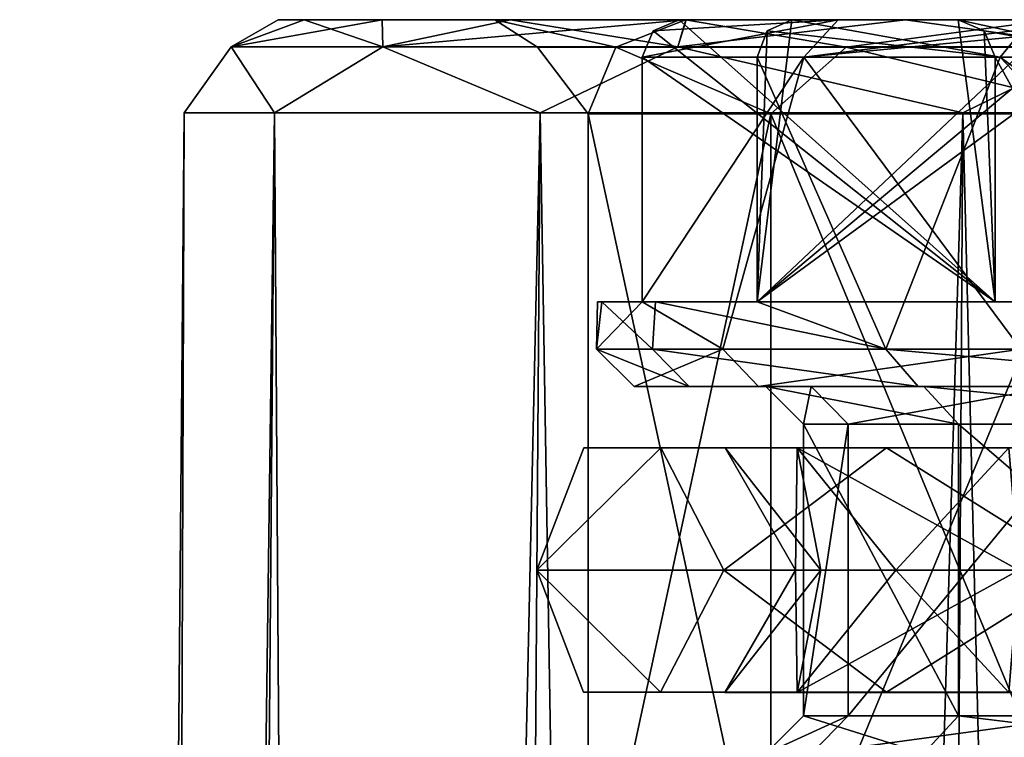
# Model space of a CAD drawing. Header units: millimetres. Extents: x -682 to 137, y -14 to 967.
# Tile 433 of 656: x -15 to -10, y 962 to 966. Entities that reach past the tile are written whole.
import ezdxf

# ---------------------------------------------------------------- set-up
doc = ezdxf.new("R2010")
doc.units = ezdxf.units.MM
doc.header["$LTSCALE"] = 65.185185
for name, color, linetype in [('104', 7, 'CONTINUOUS'), ('105', 7, 'CONTINUOUS'), ('106', 7, 'CONTINUOUS'), ('108', 7, 'CONTINUOUS'), ('109', 7, 'CONTINUOUS'), ('110', 7, 'CONTINUOUS'), ('114', 7, 'CONTINUOUS'), ('115', 7, 'CONTINUOUS'), ('116', 7, 'CONTINUOUS'), ('118', 7, 'CONTINUOUS'), ('119', 7, 'CONTINUOUS'), ('120', 7, 'CONTINUOUS'), ('147', 7, 'CONTINUOUS'), ('148', 7, 'CONTINUOUS'), ('151', 7, 'CONTINUOUS'), ('3654', 7, 'CONTINUOUS'), ('3655', 7, 'CONTINUOUS'), ('3710', 7, 'CONTINUOUS'), ('3721', 7, 'CONTINUOUS'), ('3728', 7, 'CONTINUOUS'), ('3748', 7, 'CONTINUOUS'), ('3753', 7, 'CONTINUOUS')]:
    doc.layers.add(name, color=color, linetype=linetype)

msp = doc.modelspace()

# ---------------------------------------------------------------- linework, layer by layer
at = {"layer": '104', "color": 7, "linetype": 'CONTINUOUS', "true_color": 0x999999}
for points in [[(-10.8336, 963.85, 0.9478), (-10.5963, 963.85, -2.4463), (-10.8336, 962.3, 0.9478), (-10.8336, 963.85, 0.9478)], [(-10.8336, 962.3, 0.9478), (-10.5963, 963.85, -2.4463), (-10.5963, 962.3, -2.4463), (-10.8336, 962.3, 0.9478)], [(-10.0105, 963.85, 4.2492), (-10.8336, 963.85, 0.9478), (-10.0105, 962.3, 4.2492), (-10.0105, 963.85, 4.2492)], [(-10.0105, 962.3, 4.2492), (-10.8336, 963.85, 0.9478), (-10.8336, 962.3, 0.9478), (-10.0105, 962.3, 4.2492)], [(-10.5963, 963.85, -2.4463), (-9.3217, 963.85, -5.601), (-10.5963, 962.3, -2.4463), (-10.5963, 963.85, -2.4463)], [(-10.5963, 962.3, -2.4463), (-9.3217, 963.85, -5.601), (-9.3217, 962.3, -5.601), (-10.5963, 962.3, -2.4463)], [(-8.2075, 963.85, 7.1346), (-10.0105, 963.85, 4.2492), (-8.2075, 962.3, 7.1346), (-8.2075, 963.85, 7.1346)], [(-8.2075, 962.3, 7.1346), (-10.0105, 963.85, 4.2492), (-10.0105, 962.3, 4.2492), (-8.2075, 962.3, 7.1346)]]:
    msp.add_3dface(points, dxfattribs=at)
at = {"layer": '105', "color": 7, "linetype": 'CONTINUOUS', "true_color": 0x999999}
for points in [[(-10.7906, 962.1, -2.4934), (-11.033, 962.1, 0.9639), (-10.5963, 962.3, -2.4463), (-10.7906, 962.1, -2.4934)], [(-11.033, 962.1, 0.9639), (-10.1957, 962.1, 4.3246), (-10.8336, 962.3, 0.9478), (-11.033, 962.1, 0.9639)], [(-11.033, 962.1, 0.9639), (-10.8336, 962.3, 0.9478), (-10.5963, 962.3, -2.4463), (-11.033, 962.1, 0.9639)], [(-10.1957, 962.1, 4.3246), (-10.0105, 962.3, 4.2492), (-10.8336, 962.3, 0.9478), (-10.1957, 962.1, 4.3246)], [(-9.493, 962.1, -5.7041), (-10.7906, 962.1, -2.4934), (-9.3217, 962.3, -5.601), (-9.493, 962.1, -5.7041)], [(-10.7906, 962.1, -2.4934), (-10.5963, 962.3, -2.4463), (-9.3217, 962.3, -5.601), (-10.7906, 962.1, -2.4934)], [(-10.1957, 962.1, 4.3246), (-8.3631, 962.1, 7.2602), (-10.0105, 962.3, 4.2492), (-10.1957, 962.1, 4.3246)], [(-8.3631, 962.1, 7.2602), (-8.2075, 962.3, 7.1346), (-10.0105, 962.3, 4.2492), (-8.3631, 962.1, 7.2602)]]:
    msp.add_3dface(points, dxfattribs=at)
at = {"layer": '106', "color": 7, "linetype": 'CONTINUOUS', "true_color": 0x999999}
for points in [[(-10.8336, 963.85, 0.9478), (-10.0105, 963.85, 4.2492), (-11.0327, 964.05, 0.9666), (-10.8336, 963.85, 0.9478)], [(-10.7918, 964.05, -2.4885), (-10.8336, 963.85, 0.9478), (-11.0327, 964.05, 0.9666), (-10.7918, 964.05, -2.4885)], [(-11.0327, 964.05, 0.9666), (-10.0105, 963.85, 4.2492), (-10.1937, 964.05, 4.3293), (-11.0327, 964.05, 0.9666)], [(-10.5963, 963.85, -2.4463), (-10.8336, 963.85, 0.9478), (-10.7918, 964.05, -2.4885), (-10.5963, 963.85, -2.4463)], [(-9.4968, 964.05, -5.6977), (-10.5963, 963.85, -2.4463), (-10.7918, 964.05, -2.4885), (-9.4968, 964.05, -5.6977)], [(-9.3217, 963.85, -5.601), (-10.5963, 963.85, -2.4463), (-9.4968, 964.05, -5.6977), (-9.3217, 963.85, -5.601)], [(-10.0105, 963.85, 4.2492), (-8.2075, 963.85, 7.1346), (-10.1937, 964.05, 4.3293), (-10.0105, 963.85, 4.2492)], [(-10.1937, 964.05, 4.3293), (-8.2075, 963.85, 7.1346), (-8.3583, 964.05, 7.2658), (-10.1937, 964.05, 4.3293)]]:
    msp.add_3dface(points, dxfattribs=at)
at = {"layer": '108', "color": 7, "linetype": 'CONTINUOUS', "true_color": 0x999999}
for points in [[(-10.7918, 964.05, -2.4885), (-11.0327, 964.05, 0.9666), (-11.7319, 964.05, -0.6527), (-10.7918, 964.05, -2.4885)], [(-11.0723, 964.05, -3.9327), (-10.7918, 964.05, -2.4885), (-11.7319, 964.05, -0.6527), (-11.0723, 964.05, -3.9327)], [(-11.7319, 964.05, -0.6527), (-11.0327, 964.05, 0.9666), (-11.4405, 964.05, 2.6792), (-11.7319, 964.05, -0.6527)], [(-11.0327, 964.05, 0.9666), (-10.1937, 964.05, 4.3293), (-11.4405, 964.05, 2.6792), (-11.0327, 964.05, 0.9666)], [(-11.4405, 964.05, 2.6792), (-10.1937, 964.05, 4.3293), (-10.2237, 964.05, 5.7913), (-11.4405, 964.05, 2.6792)], [(-9.4968, 964.05, -5.6977), (-10.7918, 964.05, -2.4885), (-11.0723, 964.05, -3.9327), (-9.4968, 964.05, -5.6977)], [(-9.5175, 964.05, -6.8906), (-9.4968, 964.05, -5.6977), (-11.0723, 964.05, -3.9327), (-9.5175, 964.05, -6.8906)], [(-10.1937, 964.05, 4.3293), (-8.3583, 964.05, 7.2658), (-10.2237, 964.05, 5.7913), (-10.1937, 964.05, 4.3293)], [(-10.2237, 964.05, 5.7913), (-8.3583, 964.05, 7.2658), (-8.1824, 964.05, 8.4327), (-10.2237, 964.05, 5.7913)]]:
    msp.add_3dface(points, dxfattribs=at)
at = {"layer": '109', "color": 7, "linetype": 'CONTINUOUS', "true_color": 0x999999}
for points in [[(-11.7319, 964.05, -0.6527), (-11.4405, 964.05, 2.6792), (-11.9316, 964.25, -0.6633), (-11.7319, 964.05, -0.6527)], [(-11.2614, 964.25, -3.9979), (-11.7319, 964.05, -0.6527), (-11.9316, 964.25, -0.6633), (-11.2614, 964.25, -3.9979)], [(-11.9316, 964.25, -0.6633), (-11.4405, 964.05, 2.6792), (-11.6351, 964.25, 2.7251), (-11.9316, 964.25, -0.6633)], [(-11.0723, 964.05, -3.9327), (-11.7319, 964.05, -0.6527), (-11.2614, 964.25, -3.9979), (-11.0723, 964.05, -3.9327)], [(-11.4405, 964.05, 2.6792), (-10.2237, 964.05, 5.7913), (-11.6351, 964.25, 2.7251), (-11.4405, 964.05, 2.6792)], [(-11.6351, 964.25, 2.7251), (-10.2237, 964.05, 5.7913), (-10.3961, 964.25, 5.8927), (-11.6351, 964.25, 2.7251)], [(-9.6789, 964.25, -7.0087), (-11.0723, 964.05, -3.9327), (-11.2614, 964.25, -3.9979), (-9.6789, 964.25, -7.0087)], [(-9.5175, 964.05, -6.8906), (-11.0723, 964.05, -3.9327), (-9.6789, 964.25, -7.0087), (-9.5175, 964.05, -6.8906)], [(-10.2237, 964.05, 5.7913), (-8.1824, 964.05, 8.4327), (-10.3961, 964.25, 5.8927), (-10.2237, 964.05, 5.7913)], [(-10.3961, 964.25, 5.8927), (-8.1824, 964.05, 8.4327), (-8.3148, 964.25, 8.5829), (-10.3961, 964.25, 5.8927)]]:
    msp.add_3dface(points, dxfattribs=at)
at = {"layer": '110', "color": 7, "linetype": 'CONTINUOUS', "true_color": 0x999999}
for points in [[(-10.8304, 965.8, -5.0503), (-11.2614, 964.25, -3.9979), (-11.6889, 964.5, -2.4845), (-10.8304, 965.8, -5.0503)], [(-11.6889, 965.8, -2.4845), (-10.8304, 965.8, -5.0503), (-11.6889, 964.5, -2.4845), (-11.6889, 965.8, -2.4845)], [(-9.6789, 964.25, -7.0087), (-11.2614, 964.25, -3.9979), (-10.8304, 965.8, -5.0503), (-9.6789, 964.25, -7.0087)], [(-11.0798, 964.5, 4.4765), (-10.3961, 964.25, 5.8927), (-11.0798, 965.8, 4.4765), (-11.0798, 964.5, 4.4765)], [(-11.0798, 965.8, 4.4765), (-10.3961, 964.25, 5.8927), (-9.7889, 965.8, 6.8542), (-11.0798, 965.8, 4.4765)], [(-9.4167, 965.8, -7.3572), (-9.6789, 964.25, -7.0087), (-10.8304, 965.8, -5.0503), (-9.4167, 965.8, -7.3572)], [(-10.3961, 964.25, 5.8927), (-8.3148, 964.25, 8.5829), (-9.7889, 965.8, 6.8542), (-10.3961, 964.25, 5.8927)], [(-9.7889, 965.8, 6.8542), (-8.3148, 964.25, 8.5829), (-7.9961, 964.5, 8.8806), (-9.7889, 965.8, 6.8542)], [(-7.9961, 965.8, 8.8806), (-9.7889, 965.8, 6.8542), (-7.9961, 964.5, 8.8806), (-7.9961, 965.8, 8.8806)], [(-11.2614, 964.25, -3.9979), (-11.9316, 964.25, -0.6633), (-11.6889, 964.5, -2.4845), (-11.2614, 964.25, -3.9979)], [(-11.9316, 964.25, -0.6633), (-11.6351, 964.25, 2.7251), (-11.9045, 964.5, 1.0415), (-11.9316, 964.25, -0.6633)], [(-11.6889, 964.5, -2.4845), (-11.9316, 964.25, -0.6633), (-11.9277, 964.5, -0.7299), (-11.6889, 964.5, -2.4845)], [(-11.9277, 964.5, -0.7299), (-11.9316, 964.25, -0.6633), (-11.9045, 964.5, 1.0415), (-11.9277, 964.5, -0.7299)], [(-11.9045, 964.5, 1.0415), (-11.6351, 964.25, 2.7251), (-11.6197, 964.5, 2.79), (-11.9045, 964.5, 1.0415)], [(-11.6351, 964.25, 2.7251), (-10.3961, 964.25, 5.8927), (-11.6197, 964.5, 2.79), (-11.6351, 964.25, 2.7251)], [(-11.6197, 964.5, 2.79), (-10.3961, 964.25, 5.8927), (-11.0798, 964.5, 4.4765), (-11.6197, 964.5, 2.79)]]:
    msp.add_3dface(points, dxfattribs=at)
at = {"layer": '114', "color": 7, "linetype": 'CONTINUOUS', "true_color": 0x999999}
for points in [[(-11.6889, 964.5, -2.4845), (-11.9277, 964.5, -0.7299), (-11.0798, 964.5, 4.4765), (-11.6889, 964.5, -2.4845)], [(-11.9277, 964.5, -0.7299), (-11.9045, 964.5, 1.0415), (-11.6197, 964.5, 2.79), (-11.9277, 964.5, -0.7299)], [(-11.9277, 964.5, -0.7299), (-11.6197, 964.5, 2.79), (-11.0798, 964.5, 4.4765), (-11.9277, 964.5, -0.7299)], [(-11.6889, 964.5, -2.4845), (-11.0798, 964.5, 4.4765), (-9.3043, 964.5, 3.7592), (-11.6889, 964.5, -2.4845)], [(-9.8157, 964.5, -2.0864), (-11.6889, 964.5, -2.4845), (-9.725, 964.5), (-9.8157, 964.5, -2.0864)], [(-11.6889, 964.5, -2.4845), (-9.3043, 964.5, 3.7592), (-9.725, 964.5), (-11.6889, 964.5, -2.4845)], [(-9.0948, 964.5, -4.241), (-9.8157, 964.5, -2.0864), (-9.2456, 964.5, -3.0158), (-9.0948, 964.5, -4.241)], [(-9.2456, 964.5, -3.0158), (-9.8157, 964.5, -2.0864), (-9.6044, 964.5, -1.5266), (-9.2456, 964.5, -3.0158)], [(-9.6044, 964.5, -1.5266), (-9.8157, 964.5, -2.0864), (-9.725, 964.5), (-9.6044, 964.5, -1.5266)]]:
    msp.add_3dface(points, dxfattribs=at)
at = {"layer": '115', "color": 7, "linetype": 'CONTINUOUS', "true_color": 0x999999}
for points in [[(-11.6316, 965.9414, -2.4724), (-9.8157, 964.5, -2.0864), (-11.4932, 966, -2.443), (-11.6316, 965.9414, -2.4724)], [(-9.8157, 964.5, -2.0864), (-10.0113, 966, -2.128), (-11.4932, 966, -2.443), (-9.8157, 964.5, -2.0864)], [(-10.0113, 966, -2.128), (-9.8157, 964.5, -2.0864), (-9.873, 965.9414, -2.0986), (-10.0113, 966, -2.128)], [(-11.6889, 965.8, -2.4845), (-9.8157, 964.5, -2.0864), (-11.6316, 965.9414, -2.4724), (-11.6889, 965.8, -2.4845)], [(-9.873, 965.9414, -2.0986), (-9.8157, 964.5, -2.0864), (-9.8157, 965.8, -2.0864), (-9.873, 965.9414, -2.0986)], [(-11.6889, 965.8, -2.4845), (-11.6889, 964.5, -2.4845), (-9.8157, 964.5, -2.0864), (-11.6889, 965.8, -2.4845)]]:
    msp.add_3dface(points, dxfattribs=at)
at = {"layer": '116', "color": 7, "linetype": 'CONTINUOUS', "true_color": 0x999999}
for points in [[(-11.4932, 966, -2.443), (-10.0113, 966, -2.128), (-9.2761, 966, -4.3255), (-11.4932, 966, -2.443)], [(-11.4932, 966, -2.443), (-9.2761, 966, -4.3255), (-10.6491, 966, -4.9658), (-11.4932, 966, -2.443)], [(-8.0653, 966, -6.3013), (-9.2591, 966, -7.234), (-10.6491, 966, -4.9658), (-8.0653, 966, -6.3013)], [(-9.2761, 966, -4.3255), (-8.0653, 966, -6.3013), (-10.6491, 966, -4.9658), (-9.2761, 966, -4.3255)]]:
    msp.add_3dface(points, dxfattribs=at)
at = {"layer": '118', "color": 7, "linetype": 'CONTINUOUS', "true_color": 0x999999}
for points in [[(-9.8157, 964.5, -2.0864), (-9.0948, 964.5, -4.241), (-9.8157, 965.8, -2.0864), (-9.8157, 964.5, -2.0864)], [(-9.8157, 965.8, -2.0864), (-9.0948, 964.5, -4.241), (-9.0948, 965.8, -4.241), (-9.8157, 965.8, -2.0864)]]:
    msp.add_3dface(points, dxfattribs=at)
at = {"layer": '119', "color": 7, "linetype": 'CONTINUOUS', "true_color": 0x999999}
for points in [[(-10.0113, 966, -2.128), (-9.873, 965.9414, -2.0986), (-9.0948, 965.8, -4.241), (-10.0113, 966, -2.128)], [(-9.2761, 966, -4.3255), (-10.0113, 966, -2.128), (-9.0948, 965.8, -4.241), (-9.2761, 966, -4.3255)], [(-9.873, 965.9414, -2.0986), (-9.8157, 965.8, -2.0864), (-9.0948, 965.8, -4.241), (-9.873, 965.9414, -2.0986)]]:
    msp.add_3dface(points, dxfattribs=at)
at = {"layer": '120', "color": 7, "linetype": 'CONTINUOUS', "true_color": 0x999999}
for points in [[(-10.8304, 965.8, -5.0503), (-11.6889, 965.8, -2.4845), (-10.6491, 966, -4.9658), (-10.8304, 965.8, -5.0503)], [(-11.6889, 965.8, -2.4845), (-11.6316, 965.9414, -2.4724), (-10.6491, 966, -4.9658), (-11.6889, 965.8, -2.4845)], [(-11.6316, 965.9414, -2.4724), (-11.4932, 966, -2.443), (-10.6491, 966, -4.9658), (-11.6316, 965.9414, -2.4724)], [(-9.2591, 966, -7.234), (-10.8304, 965.8, -5.0503), (-10.6491, 966, -4.9658), (-9.2591, 966, -7.234)], [(-10.8304, 965.8, -5.0503), (-9.2591, 966, -7.234), (-9.3706, 965.9414, -7.3211), (-10.8304, 965.8, -5.0503)], [(-9.4167, 965.8, -7.3572), (-10.8304, 965.8, -5.0503), (-9.3706, 965.9414, -7.3211), (-9.4167, 965.8, -7.3572)]]:
    msp.add_3dface(points, dxfattribs=at)
at = {"layer": '147', "color": 7, "linetype": 'CONTINUOUS', "true_color": 0x999999}
for points in [[(-9.4897, 966, 3.8341), (-10.8944, 966, 4.4016), (-8.384, 966, 5.8706), (-9.4897, 966, 3.8341)], [(-8.384, 966, 5.8706), (-10.8944, 966, 4.4016), (-9.625, 966, 6.7395), (-8.384, 966, 5.8706)]]:
    msp.add_3dface(points, dxfattribs=at)
at = {"layer": '148', "color": 7, "linetype": 'CONTINUOUS', "true_color": 0x999999}
for points in [[(-11.0798, 964.5, 4.4765), (-10.8944, 966, 4.4016), (-9.4897, 966, 3.8341), (-11.0798, 964.5, 4.4765)], [(-10.8944, 966, 4.4016), (-11.0798, 964.5, 4.4765), (-11.0255, 965.9414, 4.4546), (-10.8944, 966, 4.4016)], [(-11.0798, 964.5, 4.4765), (-9.4897, 966, 3.8341), (-9.3586, 965.9414, 3.7811), (-11.0798, 964.5, 4.4765)], [(-11.0798, 964.5, 4.4765), (-11.0798, 965.8, 4.4765), (-11.0255, 965.9414, 4.4546), (-11.0798, 964.5, 4.4765)], [(-9.3043, 965.8, 3.7592), (-11.0798, 964.5, 4.4765), (-9.3586, 965.9414, 3.7811), (-9.3043, 965.8, 3.7592)], [(-9.3043, 964.5, 3.7592), (-11.0798, 964.5, 4.4765), (-9.3043, 965.8, 3.7592), (-9.3043, 964.5, 3.7592)]]:
    msp.add_3dface(points, dxfattribs=at)
at = {"layer": '151', "color": 7, "linetype": 'CONTINUOUS', "true_color": 0x999999}
for points in [[(-9.7889, 965.8, 6.8542), (-10.8944, 966, 4.4016), (-11.0255, 965.9414, 4.4546), (-9.7889, 965.8, 6.8542)], [(-10.8944, 966, 4.4016), (-9.7889, 965.8, 6.8542), (-9.625, 966, 6.7395), (-10.8944, 966, 4.4016)], [(-9.7889, 965.8, 6.8542), (-7.9961, 965.8, 8.8806), (-9.625, 966, 6.7395), (-9.7889, 965.8, 6.8542)], [(-11.0798, 965.8, 4.4765), (-9.7889, 965.8, 6.8542), (-11.0255, 965.9414, 4.4546), (-11.0798, 965.8, 4.4765)]]:
    msp.add_3dface(points, dxfattribs=at)
at = {"layer": '3654', "color": 7, "linetype": 'CONTINUOUS', "true_color": 0x999999}
for points in [[(-12, 963.7245), (-11.5911, 963.7245, -3.1058), (-12.249, 963.075, -1.7611), (-12, 963.7245)], [(-12.249, 963.075, -1.7611), (-11.5911, 963.7245, -3.1058), (-11.2567, 963.075, -5.1408), (-12.249, 963.075, -1.7611)], [(-11.5911, 963.7245, 3.1058), (-12, 963.7245), (-12.249, 963.075, 1.7611), (-11.5911, 963.7245, 3.1058)], [(-12.249, 963.075, 1.7611), (-12, 963.7245), (-12.249, 963.075, -1.7611), (-12.249, 963.075, 1.7611)], [(-11.2567, 963.075, 5.1408), (-11.5911, 963.7245, 3.1058), (-12.249, 963.075, 1.7611), (-11.2567, 963.075, 5.1408)], [(-11.5911, 963.7245, -3.1058), (-12, 963.7245), (-10.866, 963.7241, -2.9115), (-11.5911, 963.7245, -3.1058)], [(-12, 963.7245), (-11.5911, 963.7245, 3.1058), (-11.2493, 963.7241), (-12, 963.7245)], [(-10.866, 963.7241, -2.9115), (-12, 963.7245), (-11.2493, 963.7241), (-10.866, 963.7241, -2.9115)], [(-11.5911, 963.7245, -3.1058), (-10.3923, 963.7245, -6), (-11.2567, 963.075, -5.1408), (-11.5911, 963.7245, -3.1058)], [(-10.3923, 963.7245, -6), (-11.5911, 963.7245, -3.1058), (-9.7422, 963.7241, -5.6247), (-10.3923, 963.7245, -6)], [(-9.7422, 963.7241, -5.6247), (-11.5911, 963.7245, -3.1058), (-10.866, 963.7241, -2.9115), (-9.7422, 963.7241, -5.6247)], [(-10.3923, 963.7245, 6), (-11.5911, 963.7245, 3.1058), (-11.2567, 963.075, 5.1408), (-10.3923, 963.7245, 6)], [(-11.5911, 963.7245, 3.1058), (-10.3923, 963.7245, 6), (-10.866, 963.7241, 2.9115), (-11.5911, 963.7245, 3.1058)], [(-11.2493, 963.7241), (-11.5911, 963.7245, 3.1058), (-10.866, 963.7241, 2.9115), (-11.2493, 963.7241)], [(-11.2567, 963.075, -5.1408), (-10.3923, 963.7245, -6), (-9.3524, 963.075, -8.1039), (-11.2567, 963.075, -5.1408)], [(-9.3524, 963.075, 8.1039), (-10.3923, 963.7245, 6), (-11.2567, 963.075, 5.1408), (-9.3524, 963.075, 8.1039)], [(-10.866, 963.7241, -2.9115), (-11.2493, 963.7241), (-10.7411, 963.075, -1.7012), (-10.866, 963.7241, -2.9115)], [(-11.2493, 963.7241), (-10.866, 963.7241, 2.9115), (-10.875, 963.075), (-11.2493, 963.7241)], [(-10.7411, 963.075, -1.7012), (-11.2493, 963.7241), (-10.875, 963.075), (-10.7411, 963.075, -1.7012)], [(-10.875, 963.075), (-10.866, 963.7241, 2.9115), (-10.7411, 963.075, 1.7012), (-10.875, 963.075)], [(-10.866, 963.7241, 2.9115), (-10.3923, 963.7245, 6), (-9.7422, 963.7241, 5.6247), (-10.866, 963.7241, 2.9115)], [(-9.7422, 963.7241, -5.6247), (-10.866, 963.7241, -2.9115), (-9.6897, 963.075, -4.9371), (-9.7422, 963.7241, -5.6247)], [(-9.6897, 963.075, -4.9371), (-10.866, 963.7241, -2.9115), (-10.3427, 963.075, -3.3606), (-9.6897, 963.075, -4.9371)], [(-10.3427, 963.075, -3.3606), (-10.866, 963.7241, -2.9115), (-10.7411, 963.075, -1.7012), (-10.3427, 963.075, -3.3606)], [(-10.866, 963.7241, 2.9115), (-9.7422, 963.7241, 5.6247), (-10.3427, 963.075, 3.3606), (-10.866, 963.7241, 2.9115)], [(-10.7411, 963.075, 1.7012), (-10.866, 963.7241, 2.9115), (-10.3427, 963.075, 3.3606), (-10.7411, 963.075, 1.7012)], [(-10.3923, 963.7245, -6), (-8.4853, 963.7245, -8.4853), (-9.3524, 963.075, -8.1039), (-10.3923, 963.7245, -6)], [(-8.4853, 963.7245, -8.4853), (-10.3923, 963.7245, -6), (-7.9545, 963.7241, -7.9545), (-8.4853, 963.7245, -8.4853)], [(-7.9545, 963.7241, -7.9545), (-10.3923, 963.7245, -6), (-9.7422, 963.7241, -5.6247), (-7.9545, 963.7241, -7.9545)], [(-8.4853, 963.7245, 8.4853), (-10.3923, 963.7245, 6), (-9.3524, 963.075, 8.1039), (-8.4853, 963.7245, 8.4853)], [(-10.3923, 963.7245, 6), (-8.4853, 963.7245, 8.4853), (-9.7422, 963.7241, 5.6247), (-10.3923, 963.7245, 6)], [(-10.3427, 963.075, 3.3606), (-9.7422, 963.7241, 5.6247), (-9.6897, 963.075, 4.9371), (-10.3427, 963.075, 3.3606)]]:
    msp.add_3dface(points, dxfattribs=at)
at = {"layer": '3655', "color": 7, "linetype": 'CONTINUOUS', "true_color": 0x999999}
for points in [[(-11.2567, 963.075, 5.1408), (-12.249, 963.075, 1.7611), (-11.5918, 962.4259, 3.106), (-11.2567, 963.075, 5.1408)], [(-12.249, 963.075, 1.7611), (-12.249, 963.075, -1.7611), (-12.0007, 962.4259), (-12.249, 963.075, 1.7611)], [(-11.5918, 962.4259, 3.106), (-12.249, 963.075, 1.7611), (-12.0007, 962.4259), (-11.5918, 962.4259, 3.106)], [(-12.249, 963.075, -1.7611), (-11.2567, 963.075, -5.1408), (-11.5918, 962.4259, -3.106), (-12.249, 963.075, -1.7611)], [(-12.0007, 962.4259), (-12.249, 963.075, -1.7611), (-11.5918, 962.4259, -3.106), (-12.0007, 962.4259)], [(-10.3929, 962.4259, 6.0003), (-11.2567, 963.075, 5.1408), (-11.5918, 962.4259, 3.106), (-10.3929, 962.4259, 6.0003)], [(-11.5918, 962.4259, -3.106), (-11.2567, 963.075, -5.1408), (-10.3929, 962.4259, -6.0003), (-11.5918, 962.4259, -3.106)], [(-9.3524, 963.075, 8.1039), (-11.2567, 963.075, 5.1408), (-10.3929, 962.4259, 6.0003), (-9.3524, 963.075, 8.1039)], [(-11.2567, 963.075, -5.1408), (-9.3524, 963.075, -8.1039), (-10.3929, 962.4259, -6.0003), (-11.2567, 963.075, -5.1408)], [(-10.875, 963.075), (-10.7411, 963.075, 1.7012), (-11.25, 962.4255), (-10.875, 963.075)], [(-10.8667, 962.4255, -2.9117), (-10.875, 963.075), (-11.25, 962.4255), (-10.8667, 962.4255, -2.9117)], [(-11.25, 962.4255), (-10.7411, 963.075, 1.7012), (-10.8667, 962.4255, 2.9117), (-11.25, 962.4255)], [(-10.7411, 963.075, -1.7012), (-10.875, 963.075), (-10.8667, 962.4255, -2.9117), (-10.7411, 963.075, -1.7012)], [(-10.3427, 963.075, -3.3606), (-10.7411, 963.075, -1.7012), (-10.8667, 962.4255, -2.9117), (-10.3427, 963.075, -3.3606)], [(-9.7428, 962.4255, -5.625), (-10.3427, 963.075, -3.3606), (-10.8667, 962.4255, -2.9117), (-9.7428, 962.4255, -5.625)], [(-10.7411, 963.075, 1.7012), (-10.3427, 963.075, 3.3606), (-10.8667, 962.4255, 2.9117), (-10.7411, 963.075, 1.7012)], [(-10.3427, 963.075, 3.3606), (-9.6897, 963.075, 4.9371), (-10.8667, 962.4255, 2.9117), (-10.3427, 963.075, 3.3606)], [(-10.8667, 962.4255, 2.9117), (-9.6897, 963.075, 4.9371), (-9.7428, 962.4255, 5.625), (-10.8667, 962.4255, 2.9117)], [(-8.4858, 962.4259, 8.4858), (-9.3524, 963.075, 8.1039), (-10.3929, 962.4259, 6.0003), (-8.4858, 962.4259, 8.4858)], [(-10.3929, 962.4259, -6.0003), (-9.3524, 963.075, -8.1039), (-8.4858, 962.4259, -8.4858), (-10.3929, 962.4259, -6.0003)], [(-9.6897, 963.075, -4.9371), (-10.3427, 963.075, -3.3606), (-9.7428, 962.4255, -5.625), (-9.6897, 963.075, -4.9371)], [(-11.5918, 962.4259, 3.106), (-12.0007, 962.4259), (-10.8667, 962.4255, 2.9117), (-11.5918, 962.4259, 3.106)], [(-12.0007, 962.4259), (-11.5918, 962.4259, -3.106), (-11.25, 962.4255), (-12.0007, 962.4259)], [(-12.0007, 962.4259), (-11.25, 962.4255), (-10.8667, 962.4255, 2.9117), (-12.0007, 962.4259)], [(-10.3929, 962.4259, 6.0003), (-11.5918, 962.4259, 3.106), (-9.7428, 962.4255, 5.625), (-10.3929, 962.4259, 6.0003)], [(-11.5918, 962.4259, 3.106), (-10.8667, 962.4255, 2.9117), (-9.7428, 962.4255, 5.625), (-11.5918, 962.4259, 3.106)], [(-11.5918, 962.4259, -3.106), (-10.3929, 962.4259, -6.0003), (-10.8667, 962.4255, -2.9117), (-11.5918, 962.4259, -3.106)], [(-11.5918, 962.4259, -3.106), (-10.8667, 962.4255, -2.9117), (-11.25, 962.4255), (-11.5918, 962.4259, -3.106)], [(-10.3929, 962.4259, -6.0003), (-9.7428, 962.4255, -5.625), (-10.8667, 962.4255, -2.9117), (-10.3929, 962.4259, -6.0003)], [(-8.4858, 962.4259, 8.4858), (-10.3929, 962.4259, 6.0003), (-7.955, 962.4255, 7.955), (-8.4858, 962.4259, 8.4858)], [(-10.3929, 962.4259, 6.0003), (-9.7428, 962.4255, 5.625), (-7.955, 962.4255, 7.955), (-10.3929, 962.4259, 6.0003)], [(-10.3929, 962.4259, -6.0003), (-8.4858, 962.4259, -8.4858), (-9.7428, 962.4255, -5.625), (-10.3929, 962.4259, -6.0003)]]:
    msp.add_3dface(points, dxfattribs=at)
at = {"layer": '3710', "color": 7, "linetype": 'CONTINUOUS', "true_color": 0x96918c}
for points in [[(-13.6226, 966, 0), (-13.484, 966, 1.9387), (-13.484, 966, -1.9387), (-13.6226, 966, 0)], [(-13.484, 966, 1.9387), (-13.0705, 966, 3.8399), (-13.484, 966, -1.9387), (-13.484, 966, 1.9387)], [(-13.484, 966, -1.9387), (-13.0705, 966, 3.8399), (-13.0705, 966, -3.8399), (-13.484, 966, -1.9387)], [(-12.4715, 966, 1.7934), (-12.4715, 966, -1.7933), (-13.0705, 966, -3.8399), (-12.4715, 966, 1.7934)], [(-13.0705, 966, -3.8399), (-12.4715, 966, -1.7933), (-12.3896, 966, -5.6638), (-13.0705, 966, -3.8399)], [(-12.3896, 966, 5.6638), (-12.4715, 966, 1.7934), (-13.0705, 966, -3.8399), (-12.3896, 966, 5.6638)], [(-13.0705, 966, 3.8399), (-12.3896, 966, 5.6638), (-13.0705, 966, -3.8399), (-13.0705, 966, 3.8399)], [(-12.4715, 966, -1.7933), (-11.459, 966, -5.2392), (-12.3896, 966, -5.6638), (-12.4715, 966, -1.7933)], [(-11.459, 966, 5.2392), (-12.4715, 966, 1.7934), (-12.3896, 966, 5.6638), (-11.459, 966, 5.2392)], [(-12.3896, 966, -5.6638), (-11.459, 966, -5.2392), (-11.457, 966, -7.3697), (-12.3896, 966, -5.6638)], [(-11.4569, 966, 7.3697), (-11.459, 966, 5.2392), (-12.3896, 966, 5.6638), (-11.4569, 966, 7.3697)], [(-11.459, 966, -5.2392), (-9.5182, 966, -8.2557), (-11.457, 966, -7.3697), (-11.459, 966, -5.2392)], [(-9.5182, 966, 8.2557), (-11.459, 966, 5.2392), (-10.2917, 966, 8.925), (-9.5182, 966, 8.2557)], [(-10.2917, 966, 8.925), (-11.459, 966, 5.2392), (-11.4569, 966, 7.3697), (-10.2917, 966, 8.925)], [(-11.457, 966, -7.3697), (-9.5182, 966, -8.2557), (-10.2918, 966, -8.925), (-11.457, 966, -7.3697)], [(-10.2918, 966, -8.925), (-9.5182, 966, -8.2557), (-8.9163, 966, -10.2996), (-10.2918, 966, -8.925)], [(-8.9163, 966, 10.2996), (-9.5182, 966, 8.2557), (-10.2917, 966, 8.925), (-8.9163, 966, 10.2996)]]:
    msp.add_3dface(points, dxfattribs=at)
at = {"layer": '3721', "color": 7, "linetype": 'CONTINUOUS', "true_color": 0x96918c}
for points in [[(-11.9768, 961, -1.722), (-11.0065, 961, -5.0265), (-11.9768, 965.5, -1.722), (-11.9768, 961, -1.722)], [(-11.9768, 965.5, -1.722), (-11.0065, 961, -5.0265), (-11.0065, 965.5, -5.0265), (-11.9768, 965.5, -1.722)], [(-11.9768, 961, 1.722), (-11.9768, 961, -1.722), (-11.9768, 965.5, 1.722), (-11.9768, 961, 1.722)], [(-11.9768, 965.5, 1.722), (-11.9768, 961, -1.722), (-11.9768, 965.5, -1.722), (-11.9768, 965.5, 1.722)], [(-11.0065, 961, 5.0265), (-11.9768, 961, 1.722), (-11.0065, 965.5, 5.0265), (-11.0065, 961, 5.0265)], [(-11.0065, 965.5, 5.0265), (-11.9768, 961, 1.722), (-11.9768, 965.5, 1.722), (-11.0065, 965.5, 5.0265)], [(-11.0065, 961, -5.0265), (-9.1446, 961, -7.9238), (-11.0065, 965.5, -5.0265), (-11.0065, 961, -5.0265)], [(-11.0065, 965.5, -5.0265), (-9.1446, 961, -7.9238), (-9.1446, 965.5, -7.9238), (-11.0065, 965.5, -5.0265)], [(-9.1446, 961, 7.9238), (-11.0065, 961, 5.0265), (-9.1446, 965.5, 7.9238), (-9.1446, 961, 7.9238)], [(-9.1446, 965.5, 7.9238), (-11.0065, 961, 5.0265), (-11.0065, 965.5, 5.0265), (-9.1446, 965.5, 7.9238)]]:
    msp.add_3dface(points, dxfattribs=at)
at = {"layer": '3728', "color": 7, "linetype": 'CONTINUOUS', "true_color": 0x96918c}
for points in [[(-11.459, 966, -5.2392), (-12.4715, 966, -1.7933), (-11.8292, 965.8536, -3.1696), (-11.459, 966, -5.2392)], [(-12.4715, 966, -1.7933), (-12.4715, 966, 1.7934), (-12.2464, 965.8536), (-12.4715, 966, -1.7933)], [(-12.4715, 966, -1.7933), (-12.2464, 965.8536), (-11.8292, 965.8536, -3.1696), (-12.4715, 966, -1.7933)], [(-12.4715, 966, 1.7934), (-11.459, 966, 5.2392), (-11.8292, 965.8536, 3.1696), (-12.4715, 966, 1.7934)], [(-12.4715, 966, 1.7934), (-11.8292, 965.8536, 3.1696), (-12.2464, 965.8536), (-12.4715, 966, 1.7934)], [(-11.459, 966, -5.2392), (-11.8292, 965.8536, -3.1696), (-10.6057, 965.8536, -6.1232), (-11.459, 966, -5.2392)], [(-11.459, 966, 5.2392), (-10.6057, 965.8536, 6.1232), (-11.8292, 965.8536, 3.1696), (-11.459, 966, 5.2392)], [(-9.5182, 966, -8.2557), (-11.459, 966, -5.2392), (-10.6057, 965.8536, -6.1232), (-9.5182, 966, -8.2557)], [(-11.459, 966, 5.2392), (-9.5182, 966, 8.2557), (-10.6057, 965.8536, 6.1232), (-11.459, 966, 5.2392)], [(-9.5182, 966, -8.2557), (-10.6057, 965.8536, -6.1232), (-8.6595, 965.8536, -8.6595), (-9.5182, 966, -8.2557)], [(-9.5182, 966, 8.2557), (-8.6595, 965.8536, 8.6595), (-10.6057, 965.8536, 6.1232), (-9.5182, 966, 8.2557)], [(-11.9768, 965.5, 1.722), (-11.9768, 965.5, -1.722), (-12.2464, 965.8536), (-11.9768, 965.5, 1.722)], [(-11.8292, 965.8536, 3.1696), (-11.9768, 965.5, 1.722), (-12.2464, 965.8536), (-11.8292, 965.8536, 3.1696)], [(-12.2464, 965.8536), (-11.9768, 965.5, -1.722), (-11.8292, 965.8536, -3.1696), (-12.2464, 965.8536)], [(-11.0065, 965.5, 5.0265), (-11.9768, 965.5, 1.722), (-11.8292, 965.8536, 3.1696), (-11.0065, 965.5, 5.0265)], [(-11.9768, 965.5, -1.722), (-11.0065, 965.5, -5.0265), (-11.8292, 965.8536, -3.1696), (-11.9768, 965.5, -1.722)], [(-10.6057, 965.8536, 6.1232), (-11.0065, 965.5, 5.0265), (-11.8292, 965.8536, 3.1696), (-10.6057, 965.8536, 6.1232)], [(-11.8292, 965.8536, -3.1696), (-11.0065, 965.5, -5.0265), (-10.6057, 965.8536, -6.1232), (-11.8292, 965.8536, -3.1696)], [(-9.1446, 965.5, 7.9238), (-11.0065, 965.5, 5.0265), (-10.6057, 965.8536, 6.1232), (-9.1446, 965.5, 7.9238)], [(-11.0065, 965.5, -5.0265), (-9.1446, 965.5, -7.9238), (-10.6057, 965.8536, -6.1232), (-11.0065, 965.5, -5.0265)], [(-8.6595, 965.8536, 8.6595), (-9.1446, 965.5, 7.9238), (-10.6057, 965.8536, 6.1232), (-8.6595, 965.8536, 8.6595)], [(-10.6057, 965.8536, -6.1232), (-9.1446, 965.5, -7.9238), (-8.6595, 965.8536, -8.6595), (-10.6057, 965.8536, -6.1232)]]:
    msp.add_3dface(points, dxfattribs=at)
at = {"layer": '3748', "color": 7, "linetype": 'CONTINUOUS', "true_color": 0x96918c}
for points in [[(-14.9956, 865.5044, 0), (-14.4846, 865.5044, 3.8812), (-14.1229, 965.5044, 0), (-14.9956, 865.5044, 0)], [(-14.4846, 865.5044, -3.8812), (-14.9956, 865.5044, 0), (-13.6417, 965.5044, -3.6553), (-14.4846, 865.5044, -3.8812)], [(-13.6417, 965.5044, -3.6553), (-14.9956, 865.5044, 0), (-14.1229, 965.5044, 0), (-13.6417, 965.5044, -3.6553)], [(-14.4846, 865.5044, 3.8812), (-12.9866, 865.5044, 7.4978), (-13.6417, 965.5044, 3.6553), (-14.4846, 865.5044, 3.8812)], [(-14.1229, 965.5044, 0), (-14.4846, 865.5044, 3.8812), (-13.6417, 965.5044, 3.6553), (-14.1229, 965.5044, 0)], [(-12.9866, 865.5044, -7.4978), (-14.4846, 865.5044, -3.8812), (-12.2308, 965.5044, -7.0615), (-12.9866, 865.5044, -7.4978)], [(-12.2308, 965.5044, -7.0615), (-14.4846, 865.5044, -3.8812), (-13.6417, 965.5044, -3.6553), (-12.2308, 965.5044, -7.0615)], [(-13.6417, 965.5044, 3.6553), (-12.9866, 865.5044, 7.4978), (-12.2308, 965.5044, 7.0615), (-13.6417, 965.5044, 3.6553)], [(-12.9866, 865.5044, 7.4978), (-10.6035, 865.5044, 10.6035), (-12.2308, 965.5044, 7.0615), (-12.9866, 865.5044, 7.4978)], [(-10.6035, 865.5044, -10.6035), (-12.9866, 865.5044, -7.4978), (-9.9864, 965.5044, -9.9864), (-10.6035, 865.5044, -10.6035)], [(-9.9864, 965.5044, -9.9864), (-12.9866, 865.5044, -7.4978), (-12.2308, 965.5044, -7.0615), (-9.9864, 965.5044, -9.9864)], [(-12.2308, 965.5044, 7.0615), (-10.6035, 865.5044, 10.6035), (-9.9864, 965.5044, 9.9864), (-12.2308, 965.5044, 7.0615)], [(-10.6035, 865.5044, 10.6035), (-7.4978, 865.5044, 12.9866), (-9.9864, 965.5044, 9.9864), (-10.6035, 865.5044, 10.6035)], [(-7.4978, 865.5044, -12.9866), (-10.6035, 865.5044, -10.6035), (-7.0615, 965.5044, -12.2308), (-7.4978, 865.5044, -12.9866)], [(-7.0615, 965.5044, -12.2308), (-10.6035, 865.5044, -10.6035), (-9.9864, 965.5044, -9.9864), (-7.0615, 965.5044, -12.2308)], [(-9.9864, 965.5044, 9.9864), (-7.4978, 865.5044, 12.9866), (-7.0615, 965.5044, 12.2308), (-9.9864, 965.5044, 9.9864)]]:
    msp.add_3dface(points, dxfattribs=at)
at = {"layer": '3753', "color": 7, "linetype": 'CONTINUOUS', "true_color": 0x96918c}
for points in [[(-13.484, 966, 1.9387), (-13.6226, 966, 0), (-13.873, 965.8551, 1.6845), (-13.484, 966, 1.9387)], [(-13.0668, 965.8551, 4.9556), (-13.484, 966, 1.9387), (-13.873, 965.8551, 1.6845), (-13.0668, 965.8551, 4.9556)], [(-13.6226, 966, 0), (-13.484, 966, -1.9387), (-13.873, 965.8551, -1.6845), (-13.6226, 966, 0)], [(-13.873, 965.8551, 1.6845), (-13.6226, 966, 0), (-13.873, 965.8551, -1.6845), (-13.873, 965.8551, 1.6845)], [(-13.484, 966, -1.9387), (-13.0705, 966, -3.8399), (-13.873, 965.8551, -1.6845), (-13.484, 966, -1.9387)], [(-13.873, 965.8551, -1.6845), (-13.0705, 966, -3.8399), (-13.0668, 965.8551, -4.9556), (-13.873, 965.8551, -1.6845)], [(-13.0705, 966, 3.8399), (-13.484, 966, 1.9387), (-13.0668, 965.8551, 4.9556), (-13.0705, 966, 3.8399)], [(-12.3896, 966, 5.6638), (-13.0705, 966, 3.8399), (-13.0668, 965.8551, 4.9556), (-12.3896, 966, 5.6638)], [(-13.0705, 966, -3.8399), (-12.3896, 966, -5.6638), (-13.0668, 965.8551, -4.9556), (-13.0705, 966, -3.8399)], [(-11.5011, 965.8551, 7.9387), (-12.3896, 966, 5.6638), (-13.0668, 965.8551, 4.9556), (-11.5011, 965.8551, 7.9387)], [(-12.3896, 966, -5.6638), (-11.457, 966, -7.3697), (-13.0668, 965.8551, -4.9556), (-12.3896, 966, -5.6638)], [(-13.0668, 965.8551, -4.9556), (-11.457, 966, -7.3697), (-11.5011, 965.8551, -7.9387), (-13.0668, 965.8551, -4.9556)], [(-11.4569, 966, 7.3697), (-12.3896, 966, 5.6638), (-11.5011, 965.8551, 7.9387), (-11.4569, 966, 7.3697)], [(-10.2917, 966, 8.925), (-11.4569, 966, 7.3697), (-11.5011, 965.8551, 7.9387), (-10.2917, 966, 8.925)], [(-9.2671, 965.8551, 10.4604), (-10.2917, 966, 8.925), (-11.5011, 965.8551, 7.9387), (-9.2671, 965.8551, 10.4604)], [(-11.457, 966, -7.3697), (-10.2918, 966, -8.925), (-11.5011, 965.8551, -7.9387), (-11.457, 966, -7.3697)], [(-11.5011, 965.8551, -7.9387), (-10.2918, 966, -8.925), (-9.2671, 965.8551, -10.4604), (-11.5011, 965.8551, -7.9387)], [(-10.2918, 966, -8.925), (-8.9163, 966, -10.2996), (-9.2671, 965.8551, -10.4604), (-10.2918, 966, -8.925)], [(-8.9163, 966, 10.2996), (-10.2917, 966, 8.925), (-9.2671, 965.8551, 10.4604), (-8.9163, 966, 10.2996)], [(-13.6417, 965.5044, -3.6553), (-14.1229, 965.5044, 0), (-13.873, 965.8551, -1.6845), (-13.6417, 965.5044, -3.6553)], [(-14.1229, 965.5044, 0), (-13.6417, 965.5044, 3.6553), (-13.873, 965.8551, 1.6845), (-14.1229, 965.5044, 0)], [(-14.1229, 965.5044, 0), (-13.873, 965.8551, 1.6845), (-13.873, 965.8551, -1.6845), (-14.1229, 965.5044, 0)], [(-13.6417, 965.5044, -3.6553), (-13.873, 965.8551, -1.6845), (-13.0668, 965.8551, -4.9556), (-13.6417, 965.5044, -3.6553)], [(-13.6417, 965.5044, 3.6553), (-13.0668, 965.8551, 4.9556), (-13.873, 965.8551, 1.6845), (-13.6417, 965.5044, 3.6553)], [(-12.2308, 965.5044, -7.0615), (-13.6417, 965.5044, -3.6553), (-13.0668, 965.8551, -4.9556), (-12.2308, 965.5044, -7.0615)], [(-13.6417, 965.5044, 3.6553), (-12.2308, 965.5044, 7.0615), (-13.0668, 965.8551, 4.9556), (-13.6417, 965.5044, 3.6553)], [(-12.2308, 965.5044, -7.0615), (-13.0668, 965.8551, -4.9556), (-11.5011, 965.8551, -7.9387), (-12.2308, 965.5044, -7.0615)], [(-12.2308, 965.5044, 7.0615), (-11.5011, 965.8551, 7.9387), (-13.0668, 965.8551, 4.9556), (-12.2308, 965.5044, 7.0615)], [(-9.9864, 965.5044, -9.9864), (-12.2308, 965.5044, -7.0615), (-11.5011, 965.8551, -7.9387), (-9.9864, 965.5044, -9.9864)], [(-12.2308, 965.5044, 7.0615), (-9.9864, 965.5044, 9.9864), (-11.5011, 965.8551, 7.9387), (-12.2308, 965.5044, 7.0615)], [(-9.9864, 965.5044, -9.9864), (-11.5011, 965.8551, -7.9387), (-9.2671, 965.8551, -10.4604), (-9.9864, 965.5044, -9.9864)], [(-9.9864, 965.5044, 9.9864), (-9.2671, 965.8551, 10.4604), (-11.5011, 965.8551, 7.9387), (-9.9864, 965.5044, 9.9864)], [(-7.0615, 965.5044, -12.2308), (-9.9864, 965.5044, -9.9864), (-9.2671, 965.8551, -10.4604), (-7.0615, 965.5044, -12.2308)], [(-9.9864, 965.5044, 9.9864), (-7.0615, 965.5044, 12.2308), (-9.2671, 965.8551, 10.4604), (-9.9864, 965.5044, 9.9864)]]:
    msp.add_3dface(points, dxfattribs=at)

doc.saveas('drawing.dxf')
